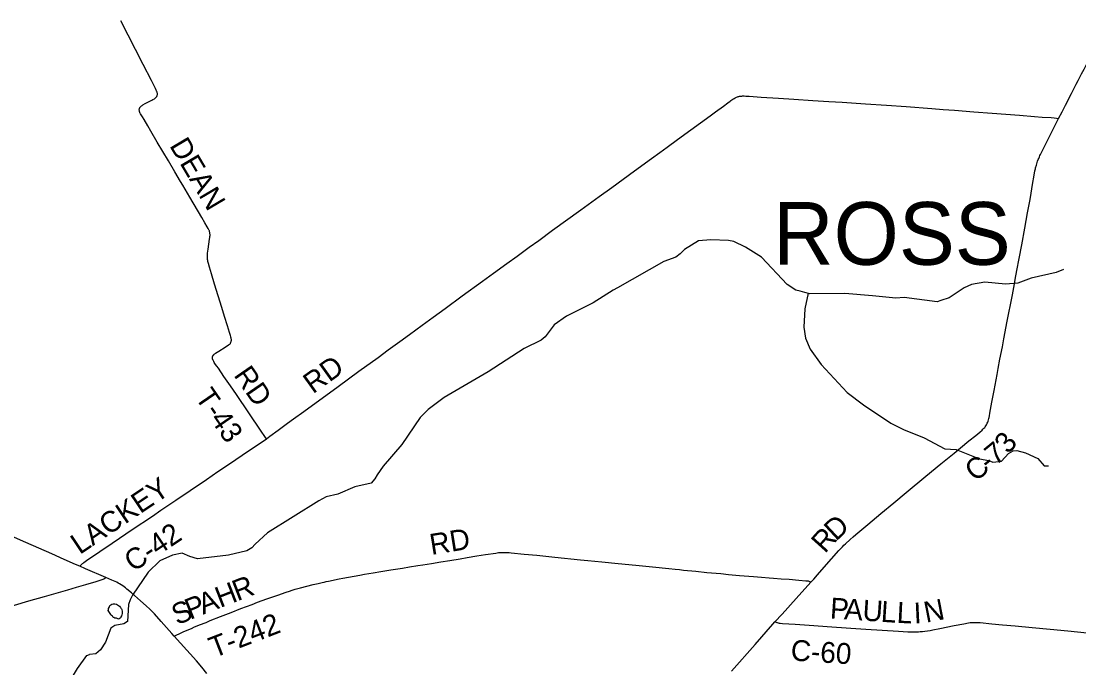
# Model space of a CAD drawing. Extents: x -49 to -8.2, y 9.4 to 23.5.
# Drawn here: x -12.785 to -11.348, y 13.902 to 14.781 of the extents above; entities that cross this region are included whole.
import ezdxf

# ---------------------------------------------------------------- set-up
doc = ezdxf.new("R2010")
doc.units = 0
for name, color, linetype in [('GM_X_County_Road', 7, 'Continuous'), ('GM_X_County_Road_Text', 7, 'Continuous'), ('GM_X_Minor_Lake', 7, 'Continuous'), ('GM_X_Minor_River', 7, 'Continuous'), ('GM_X_State_Route', 7, 'Continuous'), ('GM_X_Township_Road', 7, 'Continuous'), ('GM_X_Township_Road_Text', 7, 'Continuous'), ('GM_X_Township_Text', 7, 'Continuous')]:
    doc.layers.add(name, color=color, linetype=linetype)

msp = doc.modelspace()

# ---------------------------------------------------------------- linework, layer by layer
at = {"layer": 'GM_X_County_Road'}
for points in [[(-11.375, 14.6486), (-11.3704, 14.6576), (-11.3658, 14.6666), (-11.3576, 14.6824), (-11.351, 14.6951), (-11.3483, 14.7003), (-11.3437, 14.7091), (-11.3403, 14.7157), (-11.3347, 14.7265), (-11.3253, 14.7444), (-11.3168, 14.7606), (-11.3117, 14.77)], [(-12.4516, 14.2134), (-12.4468, 14.2169), (-12.4358, 14.2249), (-12.4228, 14.2345), (-12.4147, 14.2405), (-12.401, 14.2505), (-12.354, 14.2846), (-12.3261, 14.305), (-12.3, 14.324), (-12.2862, 14.334), (-12.2704, 14.3454), (-12.2573, 14.355), (-12.2401, 14.3675), (-12.2252, 14.3785), (-12.2088, 14.3903), (-12.1855, 14.4074), (-12.1582, 14.4274), (-12.1429, 14.4385), (-12.125, 14.4514), (-12.1111, 14.4615), (-12.0945, 14.4735), (-12.0814, 14.4829), (-12.0627, 14.4968), (-12.0245, 14.5245), (-12.0093, 14.5353), (-11.9995, 14.5425), (-11.9824, 14.5549), (-11.9515, 14.5774), (-11.9283, 14.5941), (-11.9172, 14.6021), (-11.9069, 14.6095), (-11.8929, 14.6198), (-11.8748, 14.633), (-11.8615, 14.6427), (-11.8484, 14.6521), (-11.8414, 14.6573), (-11.8306, 14.6652), (-11.8246, 14.6698), (-11.8213, 14.6722), (-11.8203, 14.6729), (-11.819, 14.6738), (-11.8177, 14.6747), (-11.816, 14.6758), (-11.8148, 14.6764), (-11.8138, 14.677), (-11.8127, 14.6775), (-11.8116, 14.6778), (-11.8106, 14.6782), (-11.8096, 14.6785), (-11.8086, 14.6786), (-11.8076, 14.6788), (-11.8066, 14.679), (-11.8057, 14.679), (-11.8046, 14.6791), (-11.8026, 14.6791), (-11.8001, 14.6789), (-11.7955, 14.6787), (-11.7791, 14.6775), (-11.7555, 14.6759), (-11.7348, 14.6747), (-11.709, 14.673), (-11.6873, 14.6716), (-11.6694, 14.6705), (-11.6374, 14.6686), (-11.6089, 14.6667), (-11.5822, 14.6648), (-11.5472, 14.6621), (-11.5318, 14.6609), (-11.5166, 14.6597), (-11.4903, 14.6575), (-11.4655, 14.6556), (-11.4466, 14.6542), (-11.428, 14.6528), (-11.4079, 14.6513), (-11.3974, 14.6505), (-11.3853, 14.6496), (-11.3809, 14.6492), (-11.3778, 14.6489), (-11.375, 14.6486)], [(-11.7116, 14.0186), (-11.7079, 14.0227), (-11.7027, 14.0285), (-11.6938, 14.0388), (-11.6736, 14.0616), (-11.6689, 14.0666), (-11.6667, 14.0688), (-11.6647, 14.0707), (-11.6585, 14.0764), (-11.6543, 14.0801), (-11.6505, 14.0833), (-11.6343, 14.097), (-11.6167, 14.1117), (-11.5991, 14.1264), (-11.5821, 14.1406), (-11.5556, 14.1626), (-11.5351, 14.1793), (-11.5171, 14.194), (-11.4969, 14.2105), (-11.4877, 14.218), (-11.4848, 14.2203), (-11.4822, 14.2225), (-11.4791, 14.2251), (-11.4779, 14.2263), (-11.4765, 14.2277), (-11.4755, 14.2289), (-11.4748, 14.2297), (-11.4741, 14.2308), (-11.4732, 14.2321), (-11.4725, 14.2334), (-11.472, 14.2345), (-11.4714, 14.236), (-11.4708, 14.2375), (-11.4704, 14.2392), (-11.4699, 14.2408), (-11.4695, 14.2424), (-11.469, 14.2445), (-11.4683, 14.2482), (-11.4656, 14.2629), (-11.4627, 14.2788), (-11.4587, 14.3008), (-11.4571, 14.3087), (-11.4547, 14.3215), (-11.4515, 14.3383), (-11.4494, 14.349), (-11.4476, 14.3587), (-11.4453, 14.3707), (-11.4435, 14.3801), (-11.4397, 14.3997), (-11.4379, 14.4091), (-11.4351, 14.424), (-11.4339, 14.4298), (-11.4317, 14.4418), (-11.4286, 14.4582), (-11.4251, 14.477), (-11.4208, 14.4994), (-11.4171, 14.5205), (-11.4139, 14.5386), (-11.4123, 14.5471), (-11.4104, 14.5588), (-11.4083, 14.5716), (-11.4073, 14.5772), (-11.4066, 14.5802), (-11.4065, 14.581), (-11.4063, 14.5816), (-11.406, 14.5826), (-11.4057, 14.5839), (-11.4053, 14.585), (-11.4048, 14.5867), (-11.4042, 14.5886), (-11.4036, 14.5906), (-11.4028, 14.5927), (-11.4021, 14.5943), (-11.4011, 14.5966), (-11.4004, 14.598), (-11.3997, 14.5996), (-11.3948, 14.6094), (-11.3901, 14.6186), (-11.3842, 14.6304), (-11.3769, 14.6448), (-11.375, 14.6486)], [(-12.7052, 14.0401), (-12.704, 14.0415), (-12.7031, 14.0425), (-12.7026, 14.0431), (-12.7017, 14.0439), (-12.7009, 14.0446), (-12.6998, 14.0453), (-12.6982, 14.0465), (-12.696, 14.048), (-12.678, 14.0602), (-12.6615, 14.0714), (-12.6513, 14.0784), (-12.634, 14.09), (-12.6067, 14.1084), (-12.5951, 14.1162), (-12.5746, 14.1302), (-12.5552, 14.1432), (-12.5331, 14.1582), (-12.5177, 14.1687), (-12.5018, 14.1795), (-12.4846, 14.1912), (-12.4665, 14.2033), (-12.4549, 14.2111), (-12.4516, 14.2134)], [(-12.8826, 13.9616), (-12.8777, 13.963), (-12.8422, 13.9732), (-12.8192, 13.98), (-12.7939, 13.9874), (-12.7745, 13.9931), (-12.7533, 13.9992), (-12.7216, 14.0083), (-12.7097, 14.0118), (-12.6972, 14.0154), (-12.6831, 14.0195), (-12.675, 14.022), (-12.6736, 14.0227), (-12.6725, 14.0233), (-12.67, 14.0251)], [(-11.7605, 13.9645), (-11.7509, 13.9753), (-11.7317, 13.9965), (-11.7116, 14.0186)], [(-11.8196, 13.8975), (-11.7876, 13.9339), (-11.7633, 13.9614), (-11.7605, 13.9645)], [(-11.7605, 13.9645), (-11.7591, 13.9641), (-11.7582, 13.9638), (-11.7573, 13.9636), (-11.7561, 13.9633), (-11.7549, 13.9631), (-11.7533, 13.9629), (-11.7503, 13.9626), (-11.7332, 13.9614), (-11.7078, 13.9597), (-11.6898, 13.9584), (-11.6576, 13.9562), (-11.6368, 13.9548), (-11.5928, 13.9519), (-11.5801, 13.9512), (-11.5745, 13.951), (-11.5724, 13.951), (-11.5704, 13.951), (-11.5679, 13.9511), (-11.5655, 13.9512), (-11.563, 13.9514), (-11.5599, 13.9517), (-11.5567, 13.952), (-11.5534, 13.9525), (-11.5496, 13.9531), (-11.5458, 13.9538), (-11.5363, 13.9556), (-11.5168, 13.9596), (-11.504, 13.9621), (-11.4977, 13.9632), (-11.4951, 13.9637), (-11.4935, 13.9638), (-11.4919, 13.9639), (-11.49, 13.964), (-11.4884, 13.964), (-11.4868, 13.964), (-11.4842, 13.9638), (-11.4818, 13.9636), (-11.4657, 13.9622), (-11.4512, 13.9608), (-11.4339, 13.9591), (-11.411, 13.9569), (-11.3865, 13.9547), (-11.3627, 13.9524), (-11.3361, 13.9499)]]:
    msp.add_lwpolyline(points, dxfattribs=at)
at = {"layer": 'GM_X_Minor_Lake'}
msp.add_lwpolyline([(-12.6633, 13.9745), (-12.6667, 13.98), (-12.6663, 13.9816), (-12.6661, 13.9827), (-12.6655, 13.984), (-12.6647, 13.9857), (-12.6643, 13.9867), (-12.6632, 13.988), (-12.6616, 13.9887), (-12.6599, 13.9893), (-12.659, 13.9893), (-12.6575, 13.9892), (-12.6556, 13.9888), (-12.6527, 13.9871), (-12.6512, 13.9858), (-12.6499, 13.9842), (-12.6494, 13.9833), (-12.6488, 13.9823), (-12.6483, 13.9814), (-12.6477, 13.9789), (-12.6477, 13.9775), (-12.6479, 13.976), (-12.6483, 13.9741), (-12.6487, 13.973), (-12.6493, 13.9717), (-12.6497, 13.9705), (-12.6503, 13.9696), (-12.6516, 13.9688), (-12.6526, 13.9685), (-12.6556, 13.9695), (-12.6579, 13.9699), (-12.6592, 13.9704), (-12.6601, 13.9708), (-12.6609, 13.9722), (-12.662, 13.9733), (-12.6633, 13.9743), (-12.6633, 13.9745)], dxfattribs=at)
at = {"layer": 'GM_X_Minor_River'}
for points in [[(-11.3684, 14.4435), (-11.3782, 14.4393), (-11.4122, 14.4316), (-11.4303, 14.4249), (-11.4472, 14.4235), (-11.4752, 14.4261), (-11.4935, 14.4228), (-11.5036, 14.4183), (-11.5239, 14.405), (-11.5352, 14.401), (-11.5403, 14.3996), (-11.5851, 14.4053), (-11.5961, 14.4046), (-11.6279, 14.4076), (-11.6655, 14.4108), (-11.7133, 14.4105), (-11.7201, 14.412), (-11.7263, 14.4138), (-11.7322, 14.4151), (-11.7438, 14.4231), (-11.7789, 14.46), (-11.8005, 14.4737), (-11.8162, 14.4812), (-11.8236, 14.4828), (-11.8477, 14.4837), (-11.8645, 14.4823), (-11.8833, 14.4704), (-11.8893, 14.4645), (-11.8951, 14.4602), (-11.9116, 14.4544), (-11.9746, 14.4184), (-11.9802, 14.4154), (-12.0078, 14.3979), (-12.0439, 14.3798), (-12.0608, 14.3681), (-12.073, 14.352), (-12.0782, 14.3475), (-12.1015, 14.3358), (-12.1502, 14.3044), (-12.2101, 14.2696), (-12.2318, 14.2533), (-12.2425, 14.2423), (-12.2674, 14.2055), (-12.2929, 14.1763), (-12.3011, 14.1643), (-12.3044, 14.1591), (-12.3092, 14.1531), (-12.3317, 14.148), (-12.3546, 14.1381), (-12.3704, 14.1343), (-12.3805, 14.1289), (-12.4501, 14.0857), (-12.4668, 14.0701), (-12.4713, 14.0652), (-12.4785, 14.061), (-12.5031, 14.0554), (-12.5451, 14.0502), (-12.5556, 14.0535), (-12.5661, 14.0579), (-12.5793, 14.0552), (-12.5963, 14.0476), (-12.6123, 14.0323), (-12.6337, 14.0008), (-12.6368, 13.9947), (-12.639, 13.9881), (-12.6405, 13.9653), (-12.6455, 13.962), (-12.6577, 13.9596), (-12.6633, 13.9563), (-12.6702, 13.9372), (-12.6772, 13.9267), (-12.6834, 13.9211), (-12.6922, 13.9202)], [(-11.7155, 14.411), (-11.7197, 14.3901), (-11.7215, 14.3649), (-11.7191, 14.3501), (-11.7125, 14.3349), (-11.6976, 14.3141), (-11.6626, 14.2761), (-11.6404, 14.2597), (-11.6029, 14.2347), (-11.5858, 14.226), (-11.5578, 14.2147), (-11.5298, 14.1996), (-11.5141, 14.1989), (-11.4827, 14.1862), (-11.4698, 14.184), (-11.4642, 14.1818), (-11.4528, 14.1828), (-11.443, 14.1934), (-11.4366, 14.1971), (-11.4317, 14.1974), (-11.4202, 14.1941), (-11.4033, 14.1868), (-11.3948, 14.1767), (-11.3887, 14.1766)], [(-12.7861, 13.7813), (-12.7815, 13.7861), (-12.779, 13.7916), (-12.7693, 13.8008), (-12.7664, 13.8059), (-12.7612, 13.8235), (-12.7494, 13.8381), (-12.7451, 13.8487), (-12.7415, 13.8627), (-12.7384, 13.8676), (-12.7324, 13.8703), (-12.7215, 13.8795), (-12.7086, 13.9015), (-12.6959, 13.9189), (-12.6922, 13.9202)]]:
    msp.add_lwpolyline(points, dxfattribs=at)
at = {"layer": 'GM_X_State_Route'}
msp.add_lwpolyline([(-12.5327, 13.8945), (-12.5395, 13.903), (-12.5469, 13.9116), (-12.5686, 13.9357), (-12.5772, 13.9453), (-12.5802, 13.9487), (-12.5947, 13.9653), (-12.6038, 13.9755), (-12.6063, 13.9782), (-12.6099, 13.9817), (-12.6151, 13.9865), (-12.6226, 13.9931), (-12.635, 14.0039), (-12.6412, 14.0091), (-12.6432, 14.0108), (-12.6451, 14.0121), (-12.647, 14.0135), (-12.6491, 14.0149), (-12.6513, 14.0163), (-12.6531, 14.0173), (-12.655, 14.0184), (-12.6572, 14.0194), (-12.6617, 14.0215), (-12.67, 14.0251), (-12.6976, 14.0369), (-12.7052, 14.0401), (-12.7113, 14.0428), (-12.7266, 14.0496), (-12.7431, 14.0569), (-12.7787, 14.0723), (-12.7981, 14.0809)], dxfattribs=at)
at = {"layer": 'GM_X_Township_Road'}
for points in [[(-12.4516, 14.2134), (-12.4538, 14.2166), (-12.4587, 14.2237), (-12.4924, 14.2733), (-12.5007, 14.2853), (-12.5095, 14.2981), (-12.517, 14.3091), (-12.5192, 14.3122), (-12.5208, 14.3145), (-12.5225, 14.317), (-12.5232, 14.3182), (-12.5238, 14.3192), (-12.5242, 14.32), (-12.5245, 14.3207), (-12.5247, 14.3212), (-12.5248, 14.3217), (-12.5249, 14.3222), (-12.525, 14.3228), (-12.5251, 14.3235), (-12.525, 14.3241), (-12.525, 14.3247), (-12.5248, 14.3253), (-12.5247, 14.3256), (-12.5246, 14.3259), (-12.5245, 14.3261), (-12.5242, 14.3264), (-12.524, 14.3268), (-12.5236, 14.3272), (-12.5232, 14.3276), (-12.5226, 14.3281), (-12.5218, 14.3287), (-12.5207, 14.3295), (-12.5163, 14.3324), (-12.5075, 14.338), (-12.5031, 14.3408), (-12.5022, 14.3414), (-12.5015, 14.342), (-12.5011, 14.3425), (-12.5007, 14.343), (-12.5004, 14.3435), (-12.5, 14.3441), (-12.4998, 14.3447), (-12.4996, 14.3453), (-12.4995, 14.3459), (-12.4994, 14.3465), (-12.4993, 14.3471), (-12.4993, 14.3477), (-12.4993, 14.3484), (-12.4994, 14.3493), (-12.4996, 14.3504), (-12.4998, 14.3511), (-12.4999, 14.3517), (-12.5005, 14.3538), (-12.5017, 14.3577), (-12.5046, 14.3669), (-12.5086, 14.3796), (-12.5123, 14.3915), (-12.522, 14.4232), (-12.5263, 14.4373), (-12.5292, 14.4467), (-12.5306, 14.4515), (-12.5309, 14.4529), (-12.5312, 14.4542), (-12.5315, 14.4557), (-12.5317, 14.4571), (-12.5319, 14.4586), (-12.5319, 14.4601), (-12.5319, 14.4616), (-12.5317, 14.4635), (-12.5316, 14.4653), (-12.5309, 14.4708), (-12.5288, 14.4847), (-12.5285, 14.4867), (-12.5284, 14.4881), (-12.5283, 14.4893), (-12.5283, 14.4904), (-12.5283, 14.4911), (-12.5284, 14.4917), (-12.5285, 14.4928), (-12.5286, 14.4936), (-12.5288, 14.4943), (-12.529, 14.495), (-12.5292, 14.4957), (-12.5295, 14.4965), (-12.5298, 14.4971), (-12.5308, 14.4992), (-12.532, 14.5014), (-12.5352, 14.5068), (-12.5395, 14.514), (-12.5559, 14.5415), (-12.5654, 14.5578), (-12.5683, 14.5627), (-12.576, 14.5758), (-12.5848, 14.5908), (-12.5926, 14.6038), (-12.6, 14.6164), (-12.6088, 14.6314), (-12.613, 14.6387), (-12.6179, 14.647), (-12.6202, 14.6507), (-12.6228, 14.655), (-12.6232, 14.6557), (-12.6235, 14.6563), (-12.6238, 14.657), (-12.624, 14.6576), (-12.6242, 14.6583), (-12.6243, 14.6589), (-12.6244, 14.6599), (-12.6244, 14.6608), (-12.6243, 14.6615), (-12.6242, 14.6621), (-12.624, 14.6626), (-12.6238, 14.6629), (-12.6235, 14.6634), (-12.6232, 14.6639), (-12.6228, 14.6645), (-12.6224, 14.665), (-12.6219, 14.6654), (-12.6214, 14.6658), (-12.6207, 14.6663), (-12.6196, 14.667), (-12.6164, 14.6688), (-12.6075, 14.6733), (-12.6059, 14.6742), (-12.6038, 14.6754), (-12.603, 14.6759), (-12.6024, 14.6764), (-12.6019, 14.6768), (-12.6014, 14.6773), (-12.601, 14.6777), (-12.6007, 14.6782), (-12.6004, 14.6787), (-12.6002, 14.6792), (-12.6001, 14.6797), (-12.6, 14.6803), (-12.5999, 14.6812), (-12.5999, 14.682), (-12.5999, 14.6825), (-12.6, 14.6832), (-12.6001, 14.6837), (-12.6002, 14.6843), (-12.6004, 14.6849), (-12.6009, 14.686), (-12.6013, 14.687), (-12.6023, 14.689), (-12.6033, 14.691), (-12.608, 14.7001), (-12.6191, 14.7216), (-12.6296, 14.7422), (-12.6495, 14.7812)], [(-12.5772, 13.9453), (-12.5745, 13.9465), (-12.5695, 13.9488), (-12.565, 13.9509), (-12.557, 13.9543), (-12.5536, 13.9558), (-12.5493, 13.9577), (-12.5456, 13.9592), (-12.5424, 13.9605), (-12.5335, 13.964), (-12.5279, 13.9663), (-12.5142, 13.9718), (-12.4996, 13.9775), (-12.4864, 13.9827), (-12.471, 13.9884), (-12.4636, 13.9912), (-12.4509, 13.9958), (-12.4455, 13.9978), (-12.4361, 14.0011), (-12.4249, 14.005), (-12.4205, 14.0064), (-12.4166, 14.0076), (-12.4125, 14.0089), (-12.4053, 14.0109), (-12.3882, 14.0154), (-12.3815, 14.0169), (-12.3758, 14.0182), (-12.373, 14.0188), (-12.3704, 14.0194), (-12.3673, 14.0201), (-12.353, 14.0229), (-12.3477, 14.024), (-12.3249, 14.0283), (-12.3184, 14.0294), (-12.3068, 14.0313), (-12.2961, 14.033), (-12.2826, 14.0352), (-12.2669, 14.0377), (-12.2574, 14.0392), (-12.2458, 14.0411), (-12.2393, 14.0422), (-12.2274, 14.0441), (-12.2148, 14.0461), (-12.2025, 14.0481), (-12.1884, 14.0504), (-12.1789, 14.0519), (-12.1657, 14.0542), (-12.1541, 14.056), (-12.14, 14.0582), (-12.1381, 14.0585), (-12.1364, 14.0587), (-12.135, 14.0588), (-12.1338, 14.0589), (-12.1327, 14.059), (-12.131, 14.059), (-12.1291, 14.059), (-12.1269, 14.0589), (-12.1245, 14.0588), (-12.1219, 14.0587), (-12.1189, 14.0585), (-12.1013, 14.0568), (-12.0843, 14.0551), (-12.0595, 14.0526), (-12.0249, 14.0491), (-12.0147, 14.0481), (-11.9956, 14.0462), (-11.9736, 14.044), (-11.9495, 14.0416), (-11.9269, 14.0394), (-11.9047, 14.0371), (-11.896, 14.0363), (-11.8901, 14.0357), (-11.8846, 14.0351), (-11.8682, 14.0334), (-11.853, 14.0319), (-11.8339, 14.0302), (-11.8235, 14.0292), (-11.8085, 14.0278), (-11.7898, 14.0262), (-11.7789, 14.0253), (-11.7682, 14.0245), (-11.7626, 14.0241), (-11.7519, 14.0233), (-11.7411, 14.0226), (-11.728, 14.0215), (-11.7185, 14.0206), (-11.7174, 14.0205), (-11.7164, 14.0204), (-11.7154, 14.0202), (-11.7146, 14.0199), (-11.7131, 14.0193), (-11.7116, 14.0186)]]:
    msp.add_lwpolyline(points, dxfattribs=at)

# ---------------------------------------------------------------- texts
at = {"layer": 'GM_X_County_Road_Text'}
for s, height, rotation, p in [('RD', 0.02841, 35.5957, (-12.3885, 14.2736)), ('3', 0.0284, 50.5743, (-11.443, 14.1916)), ('7', 0.0284, 39.4159, (-11.4608, 14.1762)), ('C', 0.0284, 39.1584, (-11.488, 14.154)), ('-', 0.0284, 39.1877, (-11.4699, 14.1688)), ('LACKEY', 0.02841, 34.0161, (-12.7053, 14.0554)), ('D', 0.0284, 42.9801, (-11.6775, 14.0735)), ('C-42', 0.02841, 33.7852, (-12.6327, 14.0317)), ('R', 0.0284, 48.0041, (-11.6927, 14.0567)), ('P', 0.0284, 356.215, (-11.6863, 13.9694)), ('A', 0.0284, 356.2123, (-11.6671, 13.9681)), ('U', 0.0284, 356.2149, (-11.6422, 13.9665)), ('L', 0.0284, 356.2486, (-11.6172, 13.9648)), ('L', 0.0284, 357.1496, (-11.5955, 13.9634)), ('I', 0.0284, 2.7323, (-11.5713, 13.9623)), ('N', 0.0284, 11.0056, (-11.5552, 13.9634)), ('C-60', 0.02841, 356.23, (-11.7397, 13.9123))]:
    msp.add_text(s, height=height, rotation=rotation, dxfattribs=at).set_placement(p)
at = {"layer": 'GM_X_Township_Road_Text'}
for s, height, rotation, p in [('DEAN', 0.02841, 300.6264, (-12.5841, 14.6117)), ('RD', 0.02841, 304.6339, (-12.4969, 14.2998)), ('T-43', 0.02841, 304.4715, (-12.5495, 14.2698)), ('RD', 0.02841, 9.1413, (-12.2274, 14.0555)), ('H', 0.0284, 21.2352, (-12.5145, 13.9834)), ('R', 0.0284, 21.2267, (-12.4912, 13.9925)), ('A', 0.0284, 21.2792, (-12.5377, 13.9743)), ('S', 0.0284, 23.4675, (-12.5728, 13.9597)), ('P', 0.0284, 21.917, (-12.5555, 13.9672)), ('T-242', 0.02841, 21.1128, (-12.5229, 13.9153))]:
    msp.add_text(s, height=height, rotation=rotation, dxfattribs=at).set_placement(p)
at = {"layer": 'GM_X_Township_Text'}
msp.add_text('ROSS', height=0.08523, rotation=0, dxfattribs=at).set_placement((-11.7631, 14.4497))

doc.saveas('drawing.dxf')
